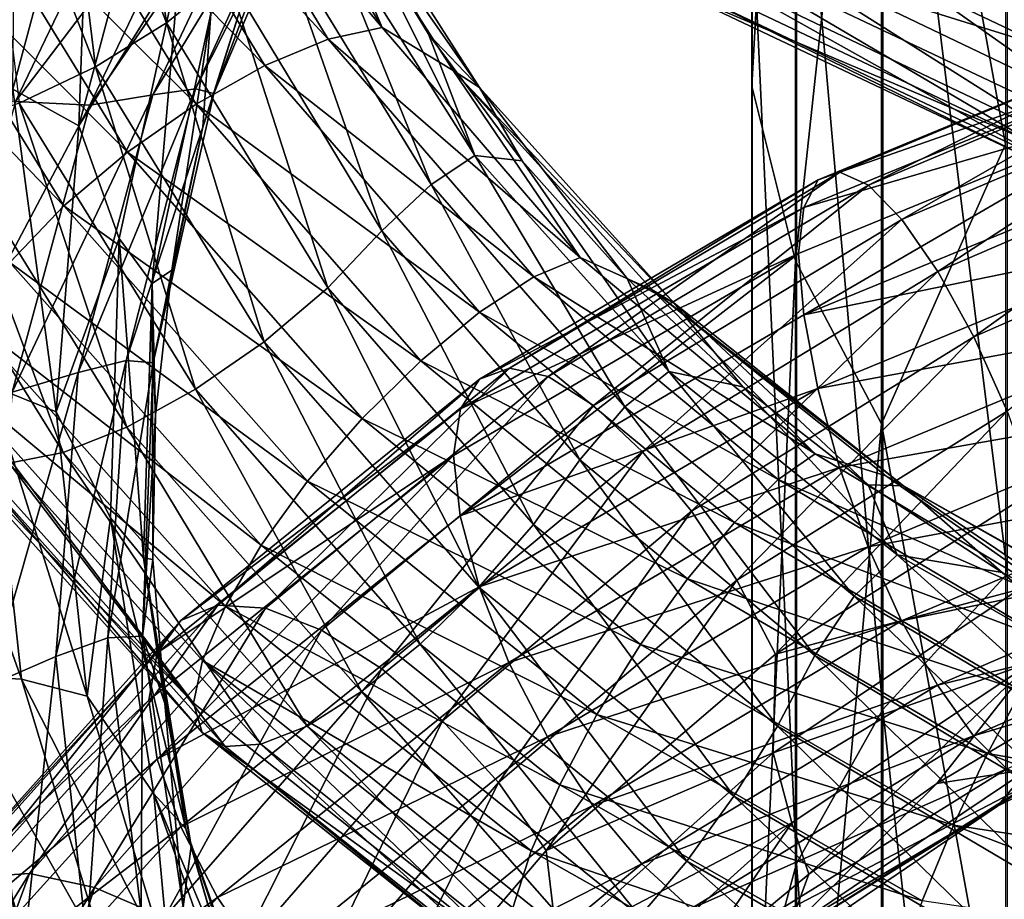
# Model space of a CAD drawing. Header units: metres. Extents: x -109 to 109, y -452 to 89.
# Tile 377 of 656: x -15 to -6, y -39 to -32. Entities that reach past the tile are written whole.
import ezdxf

# ---------------------------------------------------------------- set-up
doc = ezdxf.new("R2010")
doc.units = ezdxf.units.M
doc.layers.add('solid_K244270000C71_000', color=7, linetype='CONTINUOUS')
doc.layers.add('solid_k244270000c71_000_02', color=7, linetype='CONTINUOUS')

msp = doc.modelspace()

# ---------------------------------------------------------------- linework, layer by layer
at = {"layer": 'solid_K244270000C71_000'}
for points in [[(-15.84937, -30.920238, 768.027527), (-14.242934, -33.521549, 767.193542), (-16.356371, -31.323505, 768.235535)], [(-14.242934, -33.521549, 767.193542), (-14.698547, -33.996765, 767.352966), (-16.356371, -31.323505, 768.235535)]]:
    msp.add_3dface(points, dxfattribs=at)
at = {"layer": 'solid_k244270000c71_000_02'}
for points in [[(-8.454546, -24.29114, 760.18042), (-8.454546, -32.515591, 774.196777), (-8.452125, -31.015663, 775.152954)], [(-8.086726, -25.829586, 759.366821), (-8.454546, -32.515591, 774.196777), (-8.454546, -24.29114, 760.18042)], [(-8.086726, -25.829586, 759.366821), (-8.086726, -33.983101, 773.261292), (-8.454546, -32.515591, 774.196777)], [(-7.364774, -27.266678, 758.606873), (-8.086726, -33.983101, 773.261292), (-8.086726, -25.829586, 759.366821)], [(-6.320303, -25.884174, 752.770081), (-6.320303, -33.003544, 765.853088), (-7.364774, -27.266678, 758.606873)], [(-7.353192, -28.17984, 776.960693), (-6.304805, -36.612766, 791.469788), (-6.304805, -26.96813, 777.733093)], [(-7.364774, -27.266678, 758.606873), (-7.364774, -35.353928, 772.387451), (-8.086726, -33.983101, 773.261292)], [(-6.320303, -33.003544, 765.853088), (-7.364774, -35.353928, 772.387451), (-7.364774, -27.266678, 758.606873)], [(-8.079568, -29.549004, 776.087891), (-7.353192, -37.757942, 790.601746), (-7.353192, -28.17984, 776.960693)], [(-7.353192, -28.17984, 776.960693), (-7.353192, -37.757942, 790.601746), (-6.304805, -36.612766, 791.469788)], [(-14.315401, -29.573296, 772.977966), (-13.379498, -31.982441, 772.2146), (-13.772935, -29.242807, 772.722412)], [(-13.379498, -31.982441, 772.2146), (-12.872497, -31.573713, 772.012024), (-13.772935, -29.242807, 772.722412)], [(-8.452125, -31.015663, 775.152954), (-8.079568, -39.051929, 789.620911), (-8.079568, -29.549004, 776.087891)], [(-8.079568, -29.549004, 776.087891), (-8.079568, -39.051929, 789.620911), (-7.353192, -37.757942, 790.601746)], [(-14.953039, -29.84931, 773.088684), (-13.97545, -32.351089, 772.265381), (-14.315401, -29.573296, 772.977966)], [(-13.97545, -32.351089, 772.265381), (-13.379498, -31.982441, 772.2146), (-14.315401, -29.573296, 772.977966)], [(-14.747106, -29.693226, 795.658752), (-15.99544, -32.259514, 794.542786), (-14.126672, -30.028198, 795.518799)], [(-14.018774, -30.107056, 790.351379), (-14.672606, -32.540813, 789.382446), (-14.642729, -29.783113, 790.273987)], [(-14.617681, -32.658367, 772.17041), (-13.97545, -32.351089, 772.265381), (-14.953039, -29.84931, 773.088684)], [(-13.373935, -29.877031, 768.627502), (-12.0184, -32.11853, 768.004761), (-13.96919, -30.011774, 768.279846)], [(-12.867979, -29.855139, 769.084045), (-11.563726, -32.021942, 768.500183), (-13.373935, -29.877031, 768.627502)], [(-11.563726, -32.021942, 768.500183), (-12.0184, -32.11853, 768.004761), (-13.373935, -29.877031, 768.627502)], [(-12.296415, -30.30176, 769.516235), (-11.563726, -32.021942, 768.500183), (-12.867979, -29.855139, 769.084045)], [(-15.99544, -32.259514, 794.542786), (-15.322487, -32.50098, 794.469055), (-14.126672, -30.028198, 795.518799)], [(-14.126672, -30.028198, 795.518799), (-15.322487, -32.50098, 794.469055), (-13.506013, -30.263977, 795.243164)], [(-13.96919, -30.011774, 768.279846), (-12.553322, -32.340611, 767.609131), (-14.611188, -30.24395, 768.056885)], [(-12.0184, -32.11853, 768.004761), (-12.553322, -32.340611, 767.609131), (-13.96919, -30.011774, 768.279846)], [(-14.117519, -32.847961, 789.658325), (-14.672606, -32.540813, 789.382446), (-14.018774, -30.107056, 790.351379)], [(-13.488422, -30.495068, 790.576782), (-14.117519, -32.847961, 789.658325), (-14.018774, -30.107056, 790.351379)], [(-15.322487, -32.50098, 794.469055), (-14.64929, -32.64407, 794.261658), (-13.506013, -30.263977, 795.243164)], [(-14.611188, -30.24395, 768.056885), (-13.13025, -32.666462, 767.33252), (-15.253419, -30.553385, 767.969299)], [(-13.506013, -30.263977, 795.243164), (-14.64929, -32.64407, 794.261658), (-12.93008, -30.380575, 794.847473)], [(-12.553322, -32.340611, 767.609131), (-13.13025, -32.666462, 767.33252), (-14.611188, -30.24395, 768.056885)], [(-12.296415, -30.30176, 769.516235), (-12.050028, -30.481705, 770.082642), (-10.747215, -32.525429, 769.557312)], [(-12.296415, -30.30176, 769.516235), (-10.747215, -32.525429, 769.557312), (-10.966978, -32.38271, 768.975891)], [(-12.296415, -30.30176, 769.516235), (-10.966978, -32.38271, 768.975891), (-11.563726, -32.021942, 768.500183)], [(-14.64929, -32.64407, 794.261658), (-14.024605, -32.675377, 793.931091), (-12.93008, -30.380575, 794.847473)], [(-14.024605, -32.675377, 793.931091), (-13.493158, -32.586929, 793.492371), (-12.440109, -30.363991, 794.351318)], [(-12.93008, -30.380575, 794.847473), (-14.024605, -32.675377, 793.931091), (-12.440109, -30.363991, 794.351318)], [(-12.139577, -30.358116, 793.74292), (-12.440109, -30.363991, 794.351318), (-13.493158, -32.586929, 793.492371)], [(-13.135702, -32.536827, 792.922302), (-12.139577, -30.358116, 793.74292), (-13.493158, -32.586929, 793.492371)], [(-13.135702, -32.536827, 792.922302), (-12.061698, -30.410776, 793.054199), (-12.139577, -30.358116, 793.74292)], [(-8.175279, -30.86552, 752.509033), (-5.428396, -32.193871, 752.483093), (-7.831332, -30.334061, 752.847412)], [(-5.428396, -32.193871, 752.483093), (-5.200015, -31.61742, 752.844727), (-7.831332, -30.334061, 752.847412)], [(-13.135702, -32.536827, 792.922302), (-12.981359, -32.577663, 792.248718), (-12.061698, -30.410776, 793.054199)], [(-12.061698, -30.410776, 793.054199), (-12.981359, -32.577663, 792.248718), (-12.212206, -30.53499, 792.325684)], [(-12.050028, -30.481705, 770.082642), (-11.858253, -30.950569, 770.580444), (-11.174962, -32.077702, 770.285278)], [(-10.747215, -32.525429, 769.557312), (-12.050028, -30.481705, 770.082642), (-11.174962, -32.077702, 770.285278)], [(-15.253419, -30.553385, 767.969299), (-13.707386, -33.069019, 767.189209), (-15.84937, -30.920238, 768.027527)], [(-13.13025, -32.666462, 767.33252), (-13.707386, -33.069019, 767.189209), (-15.253419, -30.553385, 767.969299)], [(-13.271338, -31.482214, 790.714539), (-14.117519, -32.847961, 789.658325), (-13.488422, -30.495068, 790.576782)], [(-12.981359, -32.577663, 792.248718), (-12.700292, -31.681257, 791.90625), (-12.212206, -30.53499, 792.325684)], [(-8.972239, -30.761705, 748.864868), (-5.957578, -32.195538, 748.809814), (-9.106983, -31.213354, 749.262268)], [(-5.818527, -31.624239, 748.551819), (-5.957578, -32.195538, 748.809814), (-8.972239, -30.761705, 748.864868)], [(-8.494183, -31.291883, 752.056213), (-5.640149, -32.662006, 752.009888), (-8.175279, -30.86552, 752.509033)], [(-5.640149, -32.662006, 752.009888), (-5.428396, -32.193871, 752.483093), (-8.175279, -30.86552, 752.509033)], [(-13.707386, -33.069019, 767.189209), (-14.242934, -33.521549, 767.193542), (-15.84937, -30.920238, 768.027527)], [(-11.858253, -30.950569, 770.580444), (-12.078588, -31.053619, 771.157593), (-10.784847, -33.098297, 770.616882)], [(-11.174962, -32.077702, 770.285278), (-11.858253, -30.950569, 770.580444), (-10.784847, -33.098297, 770.616882)], [(-11.153265, -33.342495, 771.073242), (-12.078588, -31.053619, 771.157593), (-12.435277, -31.247286, 771.651428)], [(-11.153265, -33.342495, 771.073242), (-10.784847, -33.098297, 770.616882), (-12.078588, -31.053619, 771.157593)], [(-8.454546, -32.515591, 774.196777), (-8.452125, -40.438057, 788.570251), (-8.452125, -31.015663, 775.152954)], [(-8.452125, -31.015663, 775.152954), (-8.452125, -40.438057, 788.570251), (-8.079568, -39.051929, 789.620911)], [(-9.106983, -31.213354, 749.262268), (-6.092675, -32.989643, 749.680908), (-9.169748, -31.528721, 749.75824)], [(-9.106983, -31.213354, 749.262268), (-6.047049, -32.664776, 749.193848), (-6.092675, -32.989643, 749.680908)], [(-5.957578, -32.195538, 748.809814), (-6.047049, -32.664776, 749.193848), (-9.106983, -31.213354, 749.262268)], [(-12.435277, -31.247286, 771.651428), (-12.872497, -31.573713, 772.012024), (-11.567786, -33.730602, 771.389893)], [(-11.153265, -33.342495, 771.073242), (-12.435277, -31.247286, 771.651428), (-11.567786, -33.730602, 771.389893)], [(-8.765245, -31.57943, 751.513306), (-5.820135, -32.985157, 751.45105), (-8.494183, -31.291883, 752.056213)], [(-5.820135, -32.985157, 751.45105), (-5.640149, -32.662006, 752.009888), (-8.494183, -31.291883, 752.056213)], [(-13.271338, -31.482214, 790.714539), (-13.776994, -33.796841, 789.812683), (-14.117519, -32.847961, 789.658325)], [(-13.271338, -31.482214, 790.714539), (-13.500988, -34.175533, 790.284485), (-13.776994, -33.796841, 789.812683)], [(-13.271338, -31.482214, 790.714539), (-13.005481, -31.902933, 791.165283), (-13.500988, -34.175533, 790.284485)], [(-9.169748, -31.528721, 749.75824), (-6.092675, -32.989643, 749.680908), (-9.10791, -31.70529, 750.318542)], [(-13.379498, -31.982441, 772.2146), (-12.023399, -34.210835, 771.543335), (-12.872497, -31.573713, 772.012024)], [(-12.023399, -34.210835, 771.543335), (-11.567786, -33.730602, 771.389893), (-12.872497, -31.573713, 772.012024)], [(-8.973974, -31.718605, 750.919861), (-5.958731, -33.151875, 750.846985), (-8.765245, -31.57943, 751.513306)], [(-5.958731, -33.151875, 750.846985), (-5.820135, -32.985157, 751.45105), (-8.765245, -31.57943, 751.513306)], [(-12.981359, -32.577663, 792.248718), (-13.074655, -32.85944, 791.45929), (-12.700292, -31.681257, 791.90625)], [(-13.005481, -31.902933, 791.165283), (-12.700292, -31.681257, 791.90625), (-13.074655, -32.85944, 791.45929)], [(-9.10791, -31.70529, 750.318542), (-6.047665, -33.156372, 750.240845), (-8.973974, -31.718605, 750.919861)], [(-6.092675, -32.989643, 749.680908), (-6.047665, -33.156372, 750.240845), (-9.10791, -31.70529, 750.318542)], [(-6.047665, -33.156372, 750.240845), (-5.958731, -33.151875, 750.846985), (-8.973974, -31.718605, 750.919861)], [(-13.500988, -34.175533, 790.284485), (-13.005481, -31.902933, 791.165283), (-13.333403, -34.063618, 790.989929)], [(-13.005481, -31.902933, 791.165283), (-13.074655, -32.85944, 791.45929), (-13.333403, -34.063618, 790.989929)], [(-13.97545, -32.351089, 772.265381), (-12.558948, -34.664116, 771.538635), (-13.379498, -31.982441, 772.2146)], [(-12.558948, -34.664116, 771.538635), (-12.023399, -34.210835, 771.543335), (-13.379498, -31.982441, 772.2146)], [(-11.563726, -32.021942, 768.500183), (-9.899088, -33.956818, 768.036377), (-12.0184, -32.11853, 768.004761)], [(-10.966978, -32.38271, 768.975891), (-9.899088, -33.956818, 768.036377), (-11.563726, -32.021942, 768.500183)], [(-4.803937, -32.024193, 814.076111), (-7.898635, -33.304008, 813.83667), (-4.876082, -32.243389, 814.747803)], [(-7.714279, -33.238205, 813.154602), (-7.898635, -33.304008, 813.83667), (-4.803937, -32.024193, 814.076111)], [(-4.691812, -31.978611, 813.374634), (-7.714279, -33.238205, 813.154602), (-4.803937, -32.024193, 814.076111)], [(-7.475159, -33.348751, 812.497253), (-7.714279, -33.238205, 813.154602), (-4.691812, -31.978611, 813.374634)], [(-4.54638, -32.115788, 812.693848), (-7.475159, -33.348751, 812.497253), (-4.691812, -31.978611, 813.374634)], [(-12.0184, -32.11853, 768.004761), (-10.28831, -34.118675, 767.506348), (-12.553322, -32.340611, 767.609131)], [(-9.899088, -33.956818, 768.036377), (-10.28831, -34.118675, 767.506348), (-12.0184, -32.11853, 768.004761)], [(-10.38631, -33.142342, 770.022827), (-11.174962, -32.077702, 770.285278), (-10.784847, -33.098297, 770.616882)], [(-10.747215, -32.525429, 769.557312), (-11.174962, -32.077702, 770.285278), (-10.38631, -33.142342, 770.022827)], [(-7.194086, -33.637455, 811.910217), (-7.475159, -33.348751, 812.497253), (-4.54638, -32.115788, 812.693848)], [(-4.375431, -32.436104, 812.080872), (-7.194086, -33.637455, 811.910217), (-4.54638, -32.115788, 812.693848)], [(-4.876082, -32.243389, 814.747803), (-8.017257, -33.535831, 814.49408), (-4.903012, -32.626198, 815.338074)], [(-7.898635, -33.304008, 813.83667), (-8.017257, -33.535831, 814.49408), (-4.876082, -32.243389, 814.747803)], [(-14.617681, -32.658367, 772.17041), (-13.136084, -35.063156, 771.385742), (-13.97545, -32.351089, 772.265381)], [(-13.136084, -35.063156, 771.385742), (-12.558948, -34.664116, 771.538635), (-13.97545, -32.351089, 772.265381)], [(-12.553322, -32.340611, 767.609131), (-10.746227, -34.417122, 767.068054), (-13.13025, -32.666462, 767.33252)], [(-10.28831, -34.118675, 767.506348), (-10.746227, -34.417122, 767.068054), (-12.553322, -32.340611, 767.609131)], [(-10.966978, -32.38271, 768.975891), (-10.747215, -32.525429, 769.557312), (-9.107526, -34.339512, 769.153564)], [(-10.966978, -32.38271, 768.975891), (-9.107526, -34.339512, 769.153564), (-9.293777, -34.228928, 768.558777)], [(-10.966978, -32.38271, 768.975891), (-9.293777, -34.228928, 768.558777), (-9.899088, -33.956818, 768.036377)], [(-6.891185, -34.075031, 811.426392), (-7.194086, -33.637455, 811.910217), (-4.375431, -32.436104, 812.080872)], [(-4.191208, -32.907944, 811.570129), (-6.891185, -34.075031, 811.426392), (-4.375431, -32.436104, 812.080872)], [(-14.306627, -35.252747, 788.684753), (-14.869149, -35.028568, 788.356445), (-14.672606, -32.540813, 789.382446)], [(-14.117519, -32.847961, 789.658325), (-14.306627, -35.252747, 788.684753), (-14.672606, -32.540813, 789.382446)], [(-13.135702, -32.536827, 792.922302), (-13.493158, -32.586929, 793.492371), (-14.122476, -34.924061, 792.532288)], [(-13.718872, -34.822857, 792.006348), (-13.135702, -32.536827, 792.922302), (-14.122476, -34.924061, 792.532288)], [(-13.718872, -34.822857, 792.006348), (-12.981359, -32.577663, 792.248718), (-13.135702, -32.536827, 792.922302)], [(-10.747215, -32.525429, 769.557312), (-10.38631, -33.142342, 770.022827), (-9.503022, -34.132332, 769.7995)], [(-9.107526, -34.339512, 769.153564), (-10.747215, -32.525429, 769.557312), (-9.503022, -34.132332, 769.7995)], [(-8.454546, -32.515591, 774.196777), (-8.454546, -41.855629, 787.495789), (-8.452125, -40.438057, 788.570251)], [(-8.086726, -33.983101, 773.261292), (-8.454546, -41.855629, 787.495789), (-8.454546, -32.515591, 774.196777)], [(-14.678709, -35.0886, 792.909424), (-14.122476, -34.924061, 792.532288), (-13.493158, -32.586929, 793.492371)], [(-14.024605, -32.675377, 793.931091), (-14.678709, -35.0886, 792.909424), (-13.493158, -32.586929, 793.492371)], [(-13.718872, -34.822857, 792.006348), (-13.492055, -34.841579, 791.356079), (-12.981359, -32.577663, 792.248718)], [(-12.981359, -32.577663, 792.248718), (-13.492055, -34.841579, 791.356079), (-13.074655, -32.85944, 791.45929)], [(-4.903012, -32.626198, 815.338074), (-8.061871, -33.923382, 815.076111), (-8.018073, -34.439255, 815.536194)], [(-8.017257, -33.535831, 814.49408), (-8.061871, -33.923382, 815.076111), (-4.903012, -32.626198, 815.338074)], [(-4.903012, -32.626198, 815.338074), (-8.018073, -34.439255, 815.536194), (-4.876579, -33.148357, 815.798157)], [(-14.64929, -32.64407, 794.261658), (-15.33253, -35.147663, 793.169983), (-14.024605, -32.675377, 793.931091)], [(-15.33253, -35.147663, 793.169983), (-14.678709, -35.0886, 792.909424), (-14.024605, -32.675377, 793.931091)], [(-15.259679, -32.885117, 771.941956), (-13.713012, -35.382271, 771.101379), (-14.617681, -32.658367, 772.17041)], [(-13.713012, -35.382271, 771.101379), (-13.136084, -35.063156, 771.385742), (-14.617681, -32.658367, 772.17041)], [(-13.13025, -32.666462, 767.33252), (-11.240105, -34.824924, 766.743591), (-13.707386, -33.069019, 767.189209)], [(-10.746227, -34.417122, 767.068054), (-11.240105, -34.824924, 766.743591), (-13.13025, -32.666462, 767.33252)], [(-13.776994, -33.796841, 789.812683), (-14.306627, -35.252747, 788.684753), (-14.117519, -32.847961, 789.658325)], [(-13.492055, -34.841579, 791.356079), (-13.333403, -34.063618, 790.989929), (-13.074655, -32.85944, 791.45929)], [(-15.854933, -33.012508, 771.592285), (-14.247933, -35.596096, 770.702087), (-15.259679, -32.885117, 771.941956)], [(-14.247933, -35.596096, 770.702087), (-13.713012, -35.382271, 771.101379), (-15.259679, -32.885117, 771.941956)], [(-6.588395, -34.624626, 811.075012), (-6.891185, -34.075031, 811.426392), (-4.191208, -32.907944, 811.570129)], [(-4.007051, -33.491905, 811.19281), (-6.588395, -34.624626, 811.075012), (-4.191208, -32.907944, 811.570129)], [(-14.702607, -35.68502, 770.208252), (-14.247933, -35.596096, 770.702087), (-15.854933, -33.012508, 771.592285)], [(-6.320303, -33.003544, 765.853088), (-6.320303, -41.104095, 778.352295), (-7.364774, -35.353928, 772.387451)], [(-13.707386, -33.069019, 767.189209), (-11.73416, -35.30899, 766.55072), (-14.242934, -33.521549, 767.193542)], [(-11.240105, -34.824924, 766.743591), (-11.73416, -35.30899, 766.55072), (-13.707386, -33.069019, 767.189209)], [(-9.523167, -35.211929, 770.616455), (-10.784847, -33.098297, 770.616882), (-11.153265, -33.342495, 771.073242)], [(-10.38631, -33.142342, 770.022827), (-10.784847, -33.098297, 770.616882), (-9.153357, -34.915543, 770.19812)], [(-9.523167, -35.211929, 770.616455), (-9.153357, -34.915543, 770.19812), (-10.784847, -33.098297, 770.616882)], [(-9.503022, -34.132332, 769.7995), (-10.38631, -33.142342, 770.022827), (-9.153357, -34.915543, 770.19812)], [(-4.876579, -33.148357, 815.798157), (-8.018073, -34.439255, 815.536194), (-4.804866, -33.7803, 816.114197)], [(-7.714279, -33.238205, 813.154602), (-10.495268, -34.885677, 812.592712), (-7.898635, -33.304008, 813.83667)], [(-10.169945, -34.95826, 811.970032), (-10.495268, -34.885677, 812.592712), (-7.714279, -33.238205, 813.154602)], [(-7.475159, -33.348751, 812.497253), (-10.169945, -34.95826, 811.970032), (-7.714279, -33.238205, 813.154602)], [(-11.153265, -33.342495, 771.073242), (-11.567786, -33.730602, 771.389893), (-9.902563, -35.657619, 770.891907)], [(-9.523167, -35.211929, 770.616455), (-11.153265, -33.342495, 771.073242), (-9.902563, -35.657619, 770.891907)], [(-7.898635, -33.304008, 813.83667), (-10.746083, -34.98003, 813.246155), (-8.017257, -33.535831, 814.49408)], [(-10.495268, -34.885677, 812.592712), (-10.746083, -34.98003, 813.246155), (-7.898635, -33.304008, 813.83667)], [(-9.787545, -35.201633, 811.421875), (-10.169945, -34.95826, 811.970032), (-7.475159, -33.348751, 812.497253)], [(-7.194086, -33.637455, 811.910217), (-9.787545, -35.201633, 811.421875), (-7.475159, -33.348751, 812.497253)], [(-14.242934, -33.521549, 767.193542), (-12.192614, -35.836544, 766.50708), (-14.698547, -33.996765, 767.352966)], [(-11.73416, -35.30899, 766.55072), (-12.192614, -35.836544, 766.50708), (-14.242934, -33.521549, 767.193542)], [(-8.017257, -33.535831, 814.49408), (-10.907468, -35.22934, 813.882813), (-8.061871, -33.923382, 815.076111)], [(-10.746083, -34.98003, 813.246155), (-10.907468, -35.22934, 813.882813), (-8.017257, -33.535831, 814.49408)], [(-6.307651, -35.249714, 810.885071), (-6.588395, -34.624626, 811.075012), (-4.007051, -33.491905, 811.19281)], [(-9.375449, -35.589851, 810.978394), (-9.787545, -35.201633, 811.421875), (-7.194086, -33.637455, 811.910217)], [(-6.891185, -34.075031, 811.426392), (-9.375449, -35.589851, 810.978394), (-7.194086, -33.637455, 811.910217)], [(-12.023399, -34.210835, 771.543335), (-10.292589, -36.2005, 771.001587), (-11.567786, -33.730602, 771.389893)], [(-10.292589, -36.2005, 771.001587), (-9.902563, -35.657619, 770.891907), (-11.567786, -33.730602, 771.389893)], [(-8.018073, -34.439255, 815.536194), (-7.900163, -35.057236, 815.858826), (-4.804866, -33.7803, 816.114197)], [(-4.804866, -33.7803, 816.114197), (-7.900163, -35.057236, 815.858826), (-4.693108, -34.467445, 816.262939)], [(-13.776994, -33.796841, 789.812683), (-13.850511, -36.146084, 788.868164), (-14.306627, -35.252747, 788.684753)], [(-13.776994, -33.796841, 789.812683), (-13.573013, -36.481956, 789.361755), (-13.850511, -36.146084, 788.868164)], [(-13.776994, -33.796841, 789.812683), (-13.500988, -34.175533, 790.284485), (-13.573013, -36.481956, 789.361755)], [(-8.061871, -33.923382, 815.076111), (-10.966263, -35.621601, 814.453796), (-10.908579, -36.128979, 814.914063)], [(-10.907468, -35.22934, 813.882813), (-10.966263, -35.621601, 814.453796), (-8.061871, -33.923382, 815.076111)], [(-8.061871, -33.923382, 815.076111), (-10.908579, -36.128979, 814.914063), (-8.018073, -34.439255, 815.536194)], [(-9.899088, -33.956818, 768.036377), (-7.923611, -35.607464, 767.726013), (-10.28831, -34.118675, 767.506348)], [(-9.293777, -34.228928, 768.558777), (-7.923611, -35.607464, 767.726013), (-9.899088, -33.956818, 768.036377)], [(-14.698547, -33.996765, 767.352966), (-12.58264, -36.374802, 766.62323), (-15.049812, -34.463844, 767.648193)], [(-12.192614, -35.836544, 766.50708), (-12.58264, -36.374802, 766.62323), (-14.698547, -33.996765, 767.352966)], [(-8.086726, -33.983101, 773.261292), (-8.086726, -43.242561, 786.444519), (-8.454546, -41.855629, 787.495789)], [(-7.364774, -35.353928, 772.387451), (-8.086726, -43.242561, 786.444519), (-8.086726, -33.983101, 773.261292)], [(-13.500988, -34.175533, 790.284485), (-13.333403, -34.063618, 790.989929), (-13.47333, -35.279621, 790.506531)], [(-13.492055, -34.841579, 791.356079), (-13.47333, -35.279621, 790.506531), (-13.333403, -34.063618, 790.989929)], [(-10.28831, -34.118675, 767.506348), (-8.235159, -35.823036, 767.16687), (-10.746227, -34.417122, 767.068054)], [(-7.923611, -35.607464, 767.726013), (-8.235159, -35.823036, 767.16687), (-10.28831, -34.118675, 767.506348)], [(-8.963503, -36.089745, 810.666077), (-9.375449, -35.589851, 810.978394), (-6.891185, -34.075031, 811.426392)], [(-6.588395, -34.624626, 811.075012), (-8.963503, -36.089745, 810.666077), (-6.891185, -34.075031, 811.426392)], [(-13.573013, -36.481956, 789.361755), (-13.500988, -34.175533, 790.284485), (-13.493099, -36.495949, 790.016785)], [(-13.500988, -34.175533, 790.284485), (-13.47333, -35.279621, 790.506531), (-13.493099, -36.495949, 790.016785)], [(-8.53084, -35.042461, 769.61969), (-9.503022, -34.132332, 769.7995), (-9.153357, -34.915543, 770.19812)], [(-9.107526, -34.339512, 769.153564), (-9.503022, -34.132332, 769.7995), (-8.53084, -35.042461, 769.61969)], [(-12.558948, -34.664116, 771.538635), (-10.751042, -36.727875, 770.94751), (-12.023399, -34.210835, 771.543335)], [(-10.751042, -36.727875, 770.94751), (-10.292589, -36.2005, 771.001587), (-12.023399, -34.210835, 771.543335)], [(-9.293777, -34.228928, 768.558777), (-9.107526, -34.339512, 769.153564), (-7.18017, -35.875698, 768.902649)], [(-9.293777, -34.228928, 768.558777), (-7.18017, -35.875698, 768.902649), (-7.327026, -35.791069, 768.296875)], [(-9.293777, -34.228928, 768.558777), (-7.327026, -35.791069, 768.296875), (-7.923611, -35.607464, 767.726013)], [(-9.107526, -34.339512, 769.153564), (-8.53084, -35.042461, 769.61969), (-7.476467, -35.8685, 769.487488)], [(-7.18017, -35.875698, 768.902649), (-9.107526, -34.339512, 769.153564), (-7.476467, -35.8685, 769.487488)], [(-10.746227, -34.417122, 767.068054), (-8.601694, -36.184418, 766.692566), (-11.240105, -34.824924, 766.743591)], [(-8.018073, -34.439255, 815.536194), (-10.908579, -36.128979, 814.914063), (-7.900163, -35.057236, 815.858826)], [(-8.235159, -35.823036, 767.16687), (-8.601694, -36.184418, 766.692566), (-10.746227, -34.417122, 767.068054)], [(-15.049812, -34.463844, 767.648193), (-12.883339, -36.889561, 766.882385), (-15.27583, -34.891171, 768.053528)], [(-12.58264, -36.374802, 766.62323), (-12.883339, -36.889561, 766.882385), (-15.049812, -34.463844, 767.648193)], [(-7.900163, -35.057236, 815.858826), (-7.71641, -35.723232, 816.020691), (-4.693108, -34.467445, 816.262939)], [(-4.693108, -34.467445, 816.262939), (-7.71641, -35.723232, 816.020691), (-4.547975, -35.161072, 816.227966)], [(-13.136084, -35.063156, 771.385742), (-11.245099, -37.207211, 770.743103), (-12.558948, -34.664116, 771.538635)], [(-11.245099, -37.207211, 770.743103), (-10.751042, -36.727875, 770.94751), (-12.558948, -34.664116, 771.538635)], [(-8.581551, -36.668461, 810.511292), (-8.963503, -36.089745, 810.666077), (-6.588395, -34.624626, 811.075012)], [(-6.307651, -35.249714, 810.885071), (-8.581551, -36.668461, 810.511292), (-6.588395, -34.624626, 811.075012)], [(-13.718872, -34.822857, 792.006348), (-14.122476, -34.924061, 792.532288), (-14.311649, -37.312134, 791.516235)], [(-13.87384, -37.154449, 791.039124), (-13.718872, -34.822857, 792.006348), (-14.311649, -37.312134, 791.516235)], [(-13.87384, -37.154449, 791.039124), (-13.492055, -34.841579, 791.356079), (-13.718872, -34.822857, 792.006348)], [(-13.87384, -37.154449, 791.039124), (-13.579993, -37.141304, 790.419678), (-13.492055, -34.841579, 791.356079)], [(-13.492055, -34.841579, 791.356079), (-13.579993, -37.141304, 790.419678), (-13.47333, -35.279621, 790.506531)], [(-11.240105, -34.824924, 766.743591), (-8.997012, -36.659821, 766.32782), (-11.73416, -35.30899, 766.55072)], [(-8.601694, -36.184418, 766.692566), (-8.997012, -36.659821, 766.32782), (-11.240105, -34.824924, 766.743591)], [(-14.598762, -37.503212, 787.320496), (-15.248531, -37.466206, 787.052307), (-15.530953, -34.895538, 788.152954)], [(-14.869149, -35.028568, 788.356445), (-14.598762, -37.503212, 787.320496), (-15.530953, -34.895538, 788.152954)], [(-15.27583, -34.891171, 768.053528), (-13.153394, -37.703041, 767.738892), (-15.364098, -35.235668, 768.547424)], [(-15.27583, -34.891171, 768.053528), (-13.076821, -37.346424, 767.261108), (-13.153394, -37.703041, 767.738892)], [(-12.883339, -36.889561, 766.882385), (-13.076821, -37.346424, 767.261108), (-15.27583, -34.891171, 768.053528)], [(-14.875334, -37.554604, 791.829529), (-14.311649, -37.312134, 791.516235), (-14.122476, -34.924061, 792.532288)], [(-14.678709, -35.0886, 792.909424), (-14.875334, -37.554604, 791.829529), (-14.122476, -34.924061, 792.532288)], [(-10.495268, -34.885677, 812.592712), (-12.948156, -36.879871, 811.718384), (-10.746083, -34.98003, 813.246155)], [(-12.5468, -36.904392, 811.140747), (-12.948156, -36.879871, 811.718384), (-10.495268, -34.885677, 812.592712)], [(-10.169945, -34.95826, 811.970032), (-12.5468, -36.904392, 811.140747), (-10.495268, -34.885677, 812.592712)], [(-7.593548, -36.805634, 770.314148), (-9.153357, -34.915543, 770.19812), (-9.523167, -35.211929, 770.616455)], [(-8.53084, -35.042461, 769.61969), (-9.153357, -34.915543, 770.19812), (-7.232982, -36.457073, 769.933289)], [(-7.593548, -36.805634, 770.314148), (-7.232982, -36.457073, 769.933289), (-9.153357, -34.915543, 770.19812)], [(-14.046469, -37.644958, 787.70166), (-14.598762, -37.503212, 787.320496), (-14.869149, -35.028568, 788.356445)], [(-14.306627, -35.252747, 788.684753), (-14.046469, -37.644958, 787.70166), (-14.869149, -35.028568, 788.356445)], [(-10.746083, -34.98003, 813.246155), (-13.25759, -37.010201, 812.334839), (-10.907468, -35.22934, 813.882813)], [(-12.948156, -36.879871, 811.718384), (-13.25759, -37.010201, 812.334839), (-10.746083, -34.98003, 813.246155)], [(-12.075028, -37.090176, 810.643066), (-12.5468, -36.904392, 811.140747), (-10.169945, -34.95826, 811.970032)], [(-9.787545, -35.201633, 811.421875), (-12.075028, -37.090176, 810.643066), (-10.169945, -34.95826, 811.970032)], [(-13.713012, -35.382271, 771.101379), (-11.738976, -37.607113, 770.408997), (-13.136084, -35.063156, 771.385742)], [(-11.738976, -37.607113, 770.408997), (-11.245099, -37.207211, 770.743103), (-13.136084, -35.063156, 771.385742)], [(-10.908579, -36.128979, 814.914063), (-10.748162, -36.726086, 815.247498), (-7.900163, -35.057236, 815.858826)], [(-7.900163, -35.057236, 815.858826), (-10.748162, -36.726086, 815.247498), (-7.71641, -35.723232, 816.020691)], [(-7.476467, -35.8685, 769.487488), (-8.53084, -35.042461, 769.61969), (-7.232982, -36.457073, 769.933289)], [(-11.566621, -37.415546, 810.252197), (-12.075028, -37.090176, 810.643066), (-9.787545, -35.201633, 811.421875)], [(-9.375449, -35.589851, 810.978394), (-11.566621, -37.415546, 810.252197), (-9.787545, -35.201633, 811.421875)], [(-7.71641, -35.723232, 816.020691), (-7.477782, -36.389812, 816.004639), (-4.547975, -35.161072, 816.227966)], [(-4.547975, -35.161072, 816.227966), (-7.477782, -36.389812, 816.004639), (-4.377227, -35.814709, 816.001892)], [(-15.364098, -35.235668, 768.547424), (-13.153394, -37.703041, 767.738892), (-15.277386, -35.501846, 769.086243)], [(-13.850511, -36.146084, 788.868164), (-14.046469, -37.644958, 787.70166), (-14.306627, -35.252747, 788.684753)], [(-13.579993, -37.141304, 790.419678), (-13.493099, -36.495949, 790.016785), (-13.47333, -35.279621, 790.506531)], [(-10.907468, -35.22934, 813.882813), (-13.456693, -37.281322, 812.944885), (-10.966263, -35.621601, 814.453796)], [(-13.25759, -37.010201, 812.334839), (-13.456693, -37.281322, 812.944885), (-10.907468, -35.22934, 813.882813)], [(-9.523167, -35.211929, 770.616455), (-9.902563, -35.657619, 770.891907), (-7.926393, -37.303043, 770.552368)], [(-7.593548, -36.805634, 770.314148), (-9.523167, -35.211929, 770.616455), (-7.926393, -37.303043, 770.552368)], [(-8.256898, -37.291676, 810.532288), (-8.581551, -36.668461, 810.511292), (-6.307651, -35.249714, 810.885071)], [(-6.069023, -35.912601, 810.877502), (-8.256898, -37.291676, 810.532288), (-6.307651, -35.249714, 810.885071)], [(-11.73416, -35.30899, 766.55072), (-9.392473, -37.211174, 766.093201), (-12.192614, -35.836544, 766.50708)], [(-8.997012, -36.659821, 766.32782), (-9.392473, -37.211174, 766.093201), (-11.73416, -35.30899, 766.55072)], [(-7.364774, -35.353928, 772.387451), (-7.364774, -44.53812, 785.462524), (-8.086726, -43.242561, 786.444519)], [(-6.320303, -41.104095, 778.352295), (-7.364774, -44.53812, 785.462524), (-7.364774, -35.353928, 772.387451)], [(-14.247933, -35.596096, 770.702087), (-12.196894, -37.896496, 769.965576), (-13.713012, -35.382271, 771.101379)], [(-12.196894, -37.896496, 769.965576), (-11.738976, -37.607113, 770.408997), (-13.713012, -35.382271, 771.101379)], [(-15.277386, -35.501846, 769.086243), (-13.078153, -37.952236, 768.278137), (-15.052724, -35.651234, 769.656311)], [(-13.153394, -37.703041, 767.738892), (-13.078153, -37.952236, 768.278137), (-15.277386, -35.501846, 769.086243)], [(-14.702607, -35.68502, 770.208252), (-12.586116, -38.050468, 769.436584), (-14.247933, -35.596096, 770.702087)], [(-12.586116, -38.050468, 769.436584), (-12.196894, -37.896496, 769.965576), (-14.247933, -35.596096, 770.702087)], [(-11.058397, -37.852024, 809.991089), (-11.566621, -37.415546, 810.252197), (-9.375449, -35.589851, 810.978394)], [(-8.963503, -36.089745, 810.666077), (-11.058397, -37.852024, 809.991089), (-9.375449, -35.589851, 810.978394)], [(-7.923611, -35.607464, 767.726013), (-5.700886, -36.934971, 767.595459), (-8.235159, -35.823036, 767.16687)], [(-7.327026, -35.791069, 768.296875), (-5.700886, -36.934971, 767.595459), (-7.923611, -35.607464, 767.726013)], [(-15.052724, -35.651234, 769.656311), (-12.885832, -38.067722, 768.860352), (-14.702607, -35.68502, 770.208252)], [(-13.078153, -37.952236, 768.278137), (-12.885832, -38.067722, 768.860352), (-15.052724, -35.651234, 769.656311)], [(-12.885832, -38.067722, 768.860352), (-12.586116, -38.050468, 769.436584), (-14.702607, -35.68502, 770.208252)], [(-10.966263, -35.621601, 814.453796), (-13.528153, -37.67905, 813.502014), (-13.458063, -38.175129, 813.962952)], [(-13.456693, -37.281322, 812.944885), (-13.528153, -37.67905, 813.502014), (-10.966263, -35.621601, 814.453796)], [(-10.966263, -35.621601, 814.453796), (-13.458063, -38.175129, 813.962952), (-10.908579, -36.128979, 814.914063)], [(-10.292589, -36.2005, 771.001587), (-8.238585, -37.897751, 770.625183), (-9.902563, -35.657619, 770.891907)], [(-8.238585, -37.897751, 770.625183), (-7.926393, -37.303043, 770.552368), (-9.902563, -35.657619, 770.891907)], [(-10.748162, -36.726086, 815.247498), (-10.498167, -37.360947, 815.429749), (-7.71641, -35.723232, 816.020691)], [(-7.71641, -35.723232, 816.020691), (-10.498167, -37.360947, 815.429749), (-7.477782, -36.389812, 816.004639)], [(-12.192614, -35.836544, 766.50708), (-9.759438, -37.80072, 766.009094), (-12.58264, -36.374802, 766.62323)], [(-9.392473, -37.211174, 766.093201), (-9.759438, -37.80072, 766.009094), (-12.192614, -35.836544, 766.50708)], [(-8.235159, -35.823036, 767.16687), (-5.925039, -37.191124, 767.013672), (-8.601694, -36.184418, 766.692566)], [(-5.700886, -36.934971, 767.595459), (-5.925039, -37.191124, 767.013672), (-8.235159, -35.823036, 767.16687)], [(-7.477782, -36.389812, 816.004639), (-7.197038, -37.011963, 815.802307), (-4.377227, -35.814709, 816.001892)], [(-7.327026, -35.791069, 768.296875), (-7.18017, -35.875698, 768.902649), (-5.027792, -37.098476, 768.829224)], [(-7.327026, -35.791069, 768.296875), (-5.027792, -37.098476, 768.829224), (-5.130651, -37.032825, 768.215149)], [(-7.327026, -35.791069, 768.296875), (-5.130651, -37.032825, 768.215149), (-5.700886, -36.934971, 767.595459)], [(-4.377227, -35.814709, 816.001892), (-7.197038, -37.011963, 815.802307), (-4.19307, -36.389511, 815.610718)], [(-6.208701, -36.748802, 811.010071), (-8.256898, -37.291676, 810.532288), (-6.069023, -35.912601, 810.877502)], [(-6.349195, -36.605145, 769.406921), (-7.476467, -35.8685, 769.487488), (-7.232982, -36.457073, 769.933289)], [(-7.18017, -35.875698, 768.902649), (-7.476467, -35.8685, 769.487488), (-6.349195, -36.605145, 769.406921)], [(-7.18017, -35.875698, 768.902649), (-6.349195, -36.605145, 769.406921), (-5.162702, -37.244625, 769.382141)], [(-5.027792, -37.098476, 768.829224), (-7.18017, -35.875698, 768.902649), (-5.162702, -37.244625, 769.382141)], [(-10.587177, -38.37146, 809.882324), (-11.058397, -37.852024, 809.991089), (-8.963503, -36.089745, 810.666077)], [(-8.581551, -36.668461, 810.511292), (-10.587177, -38.37146, 809.882324), (-8.963503, -36.089745, 810.666077)], [(-13.850511, -36.146084, 788.868164), (-13.486721, -38.467278, 787.925781), (-14.046469, -37.644958, 787.70166)], [(-13.850511, -36.146084, 788.868164), (-13.573013, -36.481956, 789.361755), (-13.216493, -38.760925, 788.441101)], [(-13.850511, -36.146084, 788.868164), (-13.216493, -38.760925, 788.441101), (-13.486721, -38.467278, 787.925781)], [(-10.908579, -36.128979, 814.914063), (-13.458063, -38.175129, 813.962952), (-10.748162, -36.726086, 815.247498)], [(-8.601694, -36.184418, 766.692566), (-6.188754, -37.600163, 766.511292), (-8.997012, -36.659821, 766.32782)], [(-5.925039, -37.191124, 767.013672), (-6.188754, -37.600163, 766.511292), (-8.601694, -36.184418, 766.692566)], [(-10.751042, -36.727875, 770.94751), (-8.605548, -38.486332, 770.52948), (-10.292589, -36.2005, 771.001587)], [(-8.605548, -38.486332, 770.52948), (-8.238585, -37.897751, 770.625183), (-10.292589, -36.2005, 771.001587)], [(-12.58264, -36.374802, 766.62323), (-10.07163, -38.391136, 766.088806), (-12.883339, -36.889561, 766.882385)], [(-9.759438, -37.80072, 766.009094), (-10.07163, -38.391136, 766.088806), (-12.58264, -36.374802, 766.62323)], [(-10.498167, -37.360947, 815.429749), (-10.173514, -37.988041, 815.442627), (-7.477782, -36.389812, 816.004639)], [(-7.477782, -36.389812, 816.004639), (-10.173514, -37.988041, 815.442627), (-7.197038, -37.011963, 815.802307)], [(-7.197038, -37.011963, 815.802307), (-6.894248, -37.553028, 815.437866), (-4.19307, -36.389511, 815.610718)], [(-4.19307, -36.389511, 815.610718), (-6.894248, -37.553028, 815.437866), (-4.008847, -36.848965, 815.088867)], [(-13.579993, -37.141304, 790.419678), (-13.392123, -37.707352, 789.525635), (-13.493099, -36.495949, 790.016785)], [(-13.573013, -36.481956, 789.361755), (-13.493099, -36.495949, 790.016785), (-13.392123, -37.707352, 789.525635)], [(-13.573013, -36.481956, 789.361755), (-13.392123, -37.707352, 789.525635), (-13.171687, -38.906773, 789.03894)], [(-13.216493, -38.760925, 788.441101), (-13.573013, -36.481956, 789.361755), (-13.171687, -38.906773, 789.03894)], [(-5.426731, -38.086643, 770.1922), (-7.232982, -36.457073, 769.933289), (-7.593548, -36.805634, 770.314148)], [(-6.349195, -36.605145, 769.406921), (-7.232982, -36.457073, 769.933289), (-5.086085, -37.687366, 769.847168)], [(-5.426731, -38.086643, 770.1922), (-5.086085, -37.687366, 769.847168), (-7.232982, -36.457073, 769.933289)], [(-5.162702, -37.244625, 769.382141), (-6.349195, -36.605145, 769.406921), (-5.086085, -37.687366, 769.847168)], [(-10.186648, -38.94381, 809.94104), (-10.587177, -38.37146, 809.882324), (-8.581551, -36.668461, 810.511292)], [(-8.256898, -37.291676, 810.532288), (-10.186648, -38.94381, 809.94104), (-8.581551, -36.668461, 810.511292)], [(-8.997012, -36.659821, 766.32782), (-6.473178, -38.126854, 766.115051), (-9.392473, -37.211174, 766.093201)], [(-6.188754, -37.600163, 766.511292), (-6.473178, -38.126854, 766.115051), (-8.997012, -36.659821, 766.32782)], [(-7.353192, -37.757942, 790.601746), (-6.304805, -47.345219, 804.37439), (-6.304805, -36.612766, 791.469788)], [(-13.458063, -38.175129, 813.962952), (-13.260156, -38.745171, 814.310913), (-10.748162, -36.726086, 815.247498)], [(-10.748162, -36.726086, 815.247498), (-13.260156, -38.745171, 814.310913), (-10.498167, -37.360947, 815.429749)], [(-11.245099, -37.207211, 770.743103), (-9.00101, -39.031937, 770.281677), (-10.751042, -36.727875, 770.94751)], [(-9.00101, -39.031937, 770.281677), (-8.605548, -38.486332, 770.52948), (-10.751042, -36.727875, 770.94751)], [(-6.208701, -36.748802, 811.010071), (-8.275435, -38.120842, 810.654297), (-8.256898, -37.291676, 810.532288)], [(-6.096309, -37.359161, 811.328308), (-8.275435, -38.120842, 810.654297), (-6.208701, -36.748802, 811.010071)], [(-7.593548, -36.805634, 770.314148), (-7.926393, -37.303043, 770.552368), (-5.702888, -38.628414, 770.398315)], [(-5.426731, -38.086643, 770.1922), (-7.593548, -36.805634, 770.314148), (-5.702888, -38.628414, 770.398315)], [(-6.894248, -37.553028, 815.437866), (-6.591347, -37.978874, 814.943726), (-4.008847, -36.848965, 815.088867)], [(-4.008847, -36.848965, 815.088867), (-6.591347, -37.978874, 814.943726), (-3.837898, -37.156883, 814.470581)], [(-12.948156, -36.879871, 811.718384), (-14.995459, -39.16906, 810.571106), (-13.25759, -37.010201, 812.334839)], [(-14.530643, -39.136936, 810.047424), (-14.995459, -39.16906, 810.571106), (-12.948156, -36.879871, 811.718384)], [(-12.5468, -36.904392, 811.140747), (-14.530643, -39.136936, 810.047424), (-12.948156, -36.879871, 811.718384)], [(-13.984277, -39.254723, 809.610474), (-14.530643, -39.136936, 810.047424), (-12.5468, -36.904392, 811.140747)], [(-12.075028, -37.090176, 810.643066), (-13.984277, -39.254723, 809.610474), (-12.5468, -36.904392, 811.140747)], [(-12.883339, -36.889561, 766.882385), (-10.312321, -38.945415, 766.317505), (-13.076821, -37.346424, 767.261108)], [(-10.07163, -38.391136, 766.088806), (-10.312321, -38.945415, 766.317505), (-12.883339, -36.889561, 766.882385)], [(-13.25759, -37.010201, 812.334839), (-15.35382, -39.341656, 811.143311), (-13.456693, -37.281322, 812.944885)], [(-14.995459, -39.16906, 810.571106), (-15.35382, -39.341656, 811.143311), (-13.25759, -37.010201, 812.334839)], [(-10.173514, -37.988041, 815.442627), (-9.791562, -38.564487, 815.276306), (-7.197038, -37.011963, 815.802307)], [(-7.197038, -37.011963, 815.802307), (-9.791562, -38.564487, 815.276306), (-6.894248, -37.553028, 815.437866)], [(-13.395482, -39.505775, 809.28302), (-13.984277, -39.254723, 809.610474), (-12.075028, -37.090176, 810.643066)], [(-11.566621, -37.415546, 810.252197), (-13.395482, -39.505775, 809.28302), (-12.075028, -37.090176, 810.643066)], [(-13.87384, -37.154449, 791.039124), (-14.311649, -37.312134, 791.516235), (-14.0514, -39.687462, 790.490845)], [(-13.592424, -39.469662, 790.065735), (-13.87384, -37.154449, 791.039124), (-14.0514, -39.687462, 790.490845)], [(-13.592424, -39.469662, 790.065735), (-13.579993, -37.141304, 790.419678), (-13.87384, -37.154449, 791.039124)], [(-13.592424, -39.469662, 790.065735), (-13.239449, -39.415855, 789.483887), (-13.579993, -37.141304, 790.419678)], [(-13.579993, -37.141304, 790.419678), (-13.239449, -39.415855, 789.483887), (-13.392123, -37.707352, 789.525635)], [(-6.591347, -37.978874, 814.943726), (-6.310274, -38.255684, 814.35199), (-3.837898, -37.156883, 814.470581)], [(-11.738976, -37.607113, 770.408997), (-9.396328, -39.498459, 769.905701), (-11.245099, -37.207211, 770.743103)], [(-9.396328, -39.498459, 769.905701), (-9.00101, -39.031937, 770.281677), (-11.245099, -37.207211, 770.743103)], [(-9.392473, -37.211174, 766.093201), (-6.757705, -38.729343, 765.847778), (-9.759438, -37.80072, 766.009094)], [(-6.473178, -38.126854, 766.115051), (-6.757705, -38.729343, 765.847778), (-9.392473, -37.211174, 766.093201)], [(-13.456693, -37.281322, 812.944885), (-15.584403, -39.638241, 811.721619), (-13.528153, -37.67905, 813.502014)], [(-15.35382, -39.341656, 811.143311), (-15.584403, -39.638241, 811.721619), (-13.456693, -37.281322, 812.944885)], [(-14.875334, -37.554604, 791.829529), (-14.604835, -40.007278, 790.73999), (-14.311649, -37.312134, 791.516235)], [(-14.604835, -40.007278, 790.73999), (-14.0514, -39.687462, 790.490845), (-14.311649, -37.312134, 791.516235)], [(-13.076821, -37.346424, 767.261108), (-10.528646, -39.794052, 767.137939), (-13.153394, -37.703041, 767.738892)], [(-13.076821, -37.346424, 767.261108), (-10.467191, -39.426853, 766.673767), (-10.528646, -39.794052, 767.137939)], [(-10.312321, -38.945415, 766.317505), (-10.467191, -39.426853, 766.673767), (-13.076821, -37.346424, 767.261108)], [(-8.275435, -38.120842, 810.654297), (-10.186648, -38.94381, 809.94104), (-8.256898, -37.291676, 810.532288)], [(-8.238585, -37.897751, 770.625183), (-5.927504, -39.262665, 770.442261), (-7.926393, -37.303043, 770.552368)], [(-5.927504, -39.262665, 770.442261), (-5.702888, -38.628414, 770.398315), (-7.926393, -37.303043, 770.552368)], [(-12.8069, -39.867188, 809.083618), (-13.395482, -39.505775, 809.28302), (-11.566621, -37.415546, 810.252197)], [(-13.260156, -38.745171, 814.310913), (-12.951733, -39.339951, 814.520264), (-10.498167, -37.360947, 815.429749)], [(-10.498167, -37.360947, 815.429749), (-12.951733, -39.339951, 814.520264), (-10.173514, -37.988041, 815.442627)], [(-11.058397, -37.852024, 809.991089), (-12.8069, -39.867188, 809.083618), (-11.566621, -37.415546, 810.252197)], [(-6.096309, -37.359161, 811.328308), (-8.119576, -38.711277, 810.983459), (-8.275435, -38.120842, 810.654297)], [(-6.096309, -37.359161, 811.328308), (-7.976373, -39.142097, 811.455017), (-8.119576, -38.711277, 810.983459)], [(-6.096309, -37.359161, 811.328308), (-6.898465, -38.380318, 811.66687), (-7.976373, -39.142097, 811.455017)], [(-6.096309, -37.359161, 811.328308), (-5.757145, -37.698074, 811.806519), (-6.898465, -38.380318, 811.66687)], [(-15.248531, -37.466206, 787.052307), (-14.490429, -39.954224, 785.990967), (-15.949327, -37.52998, 786.908142)], [(-13.872964, -39.89883, 786.322144), (-14.490429, -39.954224, 785.990967), (-15.248531, -37.466206, 787.052307)], [(-14.598762, -37.503212, 787.320496), (-13.872964, -39.89883, 786.322144), (-15.248531, -37.466206, 787.052307)], [(-13.348129, -39.961266, 786.754883), (-13.872964, -39.89883, 786.322144), (-14.598762, -37.503212, 787.320496)], [(-14.046469, -37.644958, 787.70166), (-13.348129, -39.961266, 786.754883), (-14.598762, -37.503212, 787.320496)], [(-6.071154, -38.357311, 813.697083), (-6.38858, -38.569176, 812.968689), (-4.158848, -37.465492, 813.106262)], [(-6.133103, -38.262997, 812.342224), (-4.158848, -37.465492, 813.106262), (-6.38858, -38.569176, 812.968689)], [(-14.490429, -39.954224, 785.990967), (-15.156383, -40.116798, 785.776672), (-15.949327, -37.52998, 786.908142)], [(-15.255364, -40.250835, 790.85498), (-14.604835, -40.007278, 790.73999), (-14.875334, -37.554604, 791.829529)], [(-9.791562, -38.564487, 815.276306), (-9.379616, -39.056797, 814.952148), (-6.894248, -37.553028, 815.437866)], [(-6.894248, -37.553028, 815.437866), (-9.379616, -39.056797, 814.952148), (-6.591347, -37.978874, 814.943726)], [(-6.188754, -37.600163, 766.511292), (-3.581984, -38.628414, 766.5495), (-6.473178, -38.126854, 766.115051)], [(-13.528153, -37.67905, 813.502014), (-15.665213, -40.040367, 812.263428), (-13.458063, -38.175129, 813.962952)], [(-15.584403, -39.638241, 811.721619), (-15.665213, -40.040367, 812.263428), (-13.528153, -37.67905, 813.502014)], [(-13.486721, -38.467278, 787.925781), (-13.348129, -39.961266, 786.754883), (-14.046469, -37.644958, 787.70166)], [(-12.196894, -37.896496, 769.965576), (-9.762863, -39.85009, 769.42511), (-11.738976, -37.607113, 770.408997)], [(-9.762863, -39.85009, 769.42511), (-9.396328, -39.498459, 769.905701), (-11.738976, -37.607113, 770.408997)], [(-13.239449, -39.415855, 789.483887), (-13.171687, -38.906773, 789.03894), (-13.392123, -37.707352, 789.525635)], [(-13.153394, -37.703041, 767.738892), (-10.528646, -39.794052, 767.137939), (-13.078153, -37.952236, 768.278137)], [(-8.079568, -39.051929, 789.620911), (-7.353192, -48.41634, 803.416504), (-7.353192, -37.757942, 790.601746)], [(-7.353192, -37.757942, 790.601746), (-7.353192, -48.41634, 803.416504), (-6.304805, -47.345219, 804.37439)], [(-6.133103, -38.262997, 812.342224), (-6.898465, -38.380318, 811.66687), (-5.757145, -37.698074, 811.806519)], [(-12.261173, -40.316349, 809.030457), (-12.8069, -39.867188, 809.083618), (-11.058397, -37.852024, 809.991089)], [(-10.587177, -38.37146, 809.882324), (-12.261173, -40.316349, 809.030457), (-11.058397, -37.852024, 809.991089)], [(-9.759438, -37.80072, 766.009094), (-7.021729, -39.366089, 765.731995), (-10.07163, -38.391136, 766.088806)], [(-6.757705, -38.729343, 765.847778), (-7.021729, -39.366089, 765.731995), (-9.759438, -37.80072, 766.009094)], [(-12.586116, -38.050468, 769.436584), (-10.074411, -40.057598, 768.866638), (-12.196894, -37.896496, 769.965576)], [(-10.074411, -40.057598, 768.866638), (-9.762863, -39.85009, 769.42511), (-12.196894, -37.896496, 769.965576)], [(-8.605548, -38.486332, 770.52948), (-6.191527, -39.897827, 770.314026), (-8.238585, -37.897751, 770.625183)], [(-6.191527, -39.897827, 770.314026), (-5.927504, -39.262665, 770.442261), (-8.238585, -37.897751, 770.625183)], [(-13.078153, -37.952236, 768.278137), (-10.468257, -40.029072, 767.67749), (-12.885832, -38.067722, 768.860352)], [(-10.528646, -39.794052, 767.137939), (-10.468257, -40.029072, 767.67749), (-13.078153, -37.952236, 768.278137)], [(-12.951733, -39.339951, 814.520264), (-12.551204, -39.916431, 814.571228), (-10.173514, -37.988041, 815.442627)], [(-10.173514, -37.988041, 815.442627), (-12.551204, -39.916431, 814.571228), (-9.791562, -38.564487, 815.276306)], [(-9.379616, -39.056797, 814.952148), (-8.96752, -39.434265, 814.499512), (-6.591347, -37.978874, 814.943726)], [(-6.591347, -37.978874, 814.943726), (-8.96752, -39.434265, 814.499512), (-6.310274, -38.255684, 814.35199)], [(-12.885832, -38.067722, 768.860352), (-10.314316, -40.116783, 768.269897), (-12.586116, -38.050468, 769.436584)], [(-10.468257, -40.029072, 767.67749), (-10.314316, -40.116783, 768.269897), (-12.885832, -38.067722, 768.860352)], [(-10.314316, -40.116783, 768.269897), (-10.074411, -40.057598, 768.866638), (-12.586116, -38.050468, 769.436584)], [(-15.665213, -40.040367, 812.263428), (-15.58599, -40.524426, 812.724548), (-13.458063, -38.175129, 813.962952)], [(-13.458063, -38.175129, 813.962952), (-15.58599, -40.524426, 812.724548), (-13.260156, -38.745171, 814.310913)], [(-8.275435, -38.120842, 810.654297), (-10.089389, -39.746231, 810.068298), (-10.186648, -38.94381, 809.94104)], [(-8.119576, -38.711277, 810.983459), (-10.089389, -39.746231, 810.068298), (-8.275435, -38.120842, 810.654297)], [(-6.473178, -38.126854, 766.115051), (-3.746605, -39.188419, 766.131775), (-6.757705, -38.729343, 765.847778)], [(-3.581984, -38.628414, 766.5495), (-3.746605, -39.188419, 766.131775), (-6.473178, -38.126854, 766.115051)], [(-8.96752, -39.434265, 814.499512), (-8.58512, -39.666492, 813.947449), (-6.310274, -38.255684, 814.35199)], [(-6.310274, -38.255684, 814.35199), (-8.58512, -39.666492, 813.947449), (-6.071154, -38.357311, 813.697083)], [(-6.133103, -38.262997, 812.342224), (-6.38858, -38.569176, 812.968689), (-8.150474, -39.615547, 811.985229)], [(-6.133103, -38.262997, 812.342224), (-8.150474, -39.615547, 811.985229), (-6.898465, -38.380318, 811.66687)], [(-11.797315, -40.828308, 809.134766), (-12.261173, -40.316349, 809.030457), (-10.587177, -38.37146, 809.882324)], [(-10.186648, -38.94381, 809.94104), (-11.797315, -40.828308, 809.134766), (-10.587177, -38.37146, 809.882324)], [(-10.07163, -38.391136, 766.088806), (-7.246345, -39.996304, 765.783142), (-10.312321, -38.945415, 766.317505)], [(-7.021729, -39.366089, 765.731995), (-7.246345, -39.996304, 765.783142), (-10.07163, -38.391136, 766.088806)], [(-8.58512, -39.666492, 813.947449), (-8.259797, -39.730469, 813.327454), (-6.071154, -38.357311, 813.697083)], [(-6.071154, -38.357311, 813.697083), (-8.259797, -39.730469, 813.327454), (-6.38858, -38.569176, 812.968689)], [(-8.150474, -39.615547, 811.985229), (-7.976373, -39.142097, 811.455017), (-6.898465, -38.380318, 811.66687)], [(-13.486721, -38.467278, 787.925781), (-13.216493, -38.760925, 788.441101), (-12.445806, -40.952248, 787.567017)], [(-13.486721, -38.467278, 787.925781), (-12.445806, -40.952248, 787.567017), (-12.700296, -40.698864, 787.030518)], [(-13.486721, -38.467278, 787.925781), (-12.700296, -40.698864, 787.030518), (-13.348129, -39.961266, 786.754883)], [(-9.00101, -39.031937, 770.281677), (-6.476054, -40.493774, 770.032349), (-8.605548, -38.486332, 770.52948)], [(-6.476054, -40.493774, 770.032349), (-6.191527, -39.897827, 770.314026), (-8.605548, -38.486332, 770.52948)], [(-12.551204, -39.916431, 814.571228), (-12.079984, -40.434464, 814.452026), (-9.791562, -38.564487, 815.276306)], [(-9.791562, -38.564487, 815.276306), (-12.079984, -40.434464, 814.452026), (-9.379616, -39.056797, 814.952148)], [(-8.259797, -39.730469, 813.327454), (-8.425049, -39.949345, 812.578796), (-6.38858, -38.569176, 812.968689)], [(-8.150474, -39.615547, 811.985229), (-6.38858, -38.569176, 812.968689), (-8.425049, -39.949345, 812.578796)], [(-15.58599, -40.524426, 812.724548), (-15.356791, -41.062115, 813.090332), (-13.260156, -38.745171, 814.310913)], [(-13.260156, -38.745171, 814.310913), (-15.356791, -41.062115, 813.090332), (-12.951733, -39.339951, 814.520264)], [(-13.216493, -38.760925, 788.441101), (-13.171687, -38.906773, 789.03894), (-12.833899, -40.0849, 788.563477)], [(-13.216493, -38.760925, 788.441101), (-12.833899, -40.0849, 788.563477), (-12.382142, -41.22987, 788.107239)], [(-12.445806, -40.952248, 787.567017), (-13.216493, -38.760925, 788.441101), (-12.382142, -41.22987, 788.107239)], [(-8.119576, -38.711277, 810.983459), (-9.895042, -40.310612, 810.412537), (-10.089389, -39.746231, 810.068298)], [(-8.119576, -38.711277, 810.983459), (-8.981362, -39.977665, 811.175354), (-9.895042, -40.310612, 810.412537)], [(-8.119576, -38.711277, 810.983459), (-7.976373, -39.142097, 811.455017), (-8.981362, -39.977665, 811.175354)], [(-6.757705, -38.729343, 765.847778), (-3.911286, -39.824253, 765.842102), (-7.021729, -39.366089, 765.731995)], [(-3.746605, -39.188419, 766.131775), (-3.911286, -39.824253, 765.842102), (-6.757705, -38.729343, 765.847778)], [(-13.239449, -39.415855, 789.483887), (-12.833899, -40.0849, 788.563477), (-13.171687, -38.906773, 789.03894)], [(-10.089389, -39.746231, 810.068298), (-11.797315, -40.828308, 809.134766), (-10.186648, -38.94381, 809.94104)], [(-10.312321, -38.945415, 766.317505), (-7.419518, -40.580849, 765.987976), (-10.467191, -39.426853, 766.673767)], [(-7.246345, -39.996304, 765.783142), (-7.419518, -40.580849, 765.987976), (-10.312321, -38.945415, 766.317505)], [(-12.079984, -40.434464, 814.452026), (-11.57176, -40.864605, 814.180542), (-9.379616, -39.056797, 814.952148)], [(-9.379616, -39.056797, 814.952148), (-11.57176, -40.864605, 814.180542), (-8.96752, -39.434265, 814.499512)], [(-9.396328, -39.498459, 769.905701), (-6.760478, -41.010815, 769.623657), (-9.00101, -39.031937, 770.281677)], [(-6.760478, -41.010815, 769.623657), (-6.476054, -40.493774, 770.032349), (-9.00101, -39.031937, 770.281677)], [(-8.452125, -40.438057, 788.570251), (-8.079568, -49.626648, 802.334106), (-8.079568, -39.051929, 789.620911)], [(-8.079568, -39.051929, 789.620911), (-8.079568, -49.626648, 802.334106), (-7.353192, -48.41634, 803.416504)], [(-14.530643, -39.136936, 810.047424), (-16.060516, -41.59647, 808.737244), (-14.995459, -39.16906, 810.571106)], [(-15.456625, -41.638023, 808.369446), (-16.060516, -41.59647, 808.737244), (-14.530643, -39.136936, 810.047424)], [(-13.984277, -39.254723, 809.610474), (-15.456625, -41.638023, 808.369446), (-14.530643, -39.136936, 810.047424)], [(-8.150474, -39.615547, 811.985229), (-8.981362, -39.977665, 811.175354), (-7.976373, -39.142097, 811.455017)], [(-14.805839, -41.805691, 808.114197), (-15.456625, -41.638023, 808.369446), (-13.984277, -39.254723, 809.610474)], [(-13.395482, -39.505775, 809.28302), (-14.805839, -41.805691, 808.114197), (-13.984277, -39.254723, 809.610474)], [(-15.356791, -41.062115, 813.090332), (-14.9996, -41.6092, 813.33252), (-12.951733, -39.339951, 814.520264)], [(-12.951733, -39.339951, 814.520264), (-14.9996, -41.6092, 813.33252), (-12.551204, -39.916431, 814.571228)]]:
    msp.add_3dface(points, dxfattribs=at)

doc.saveas('drawing.dxf')
